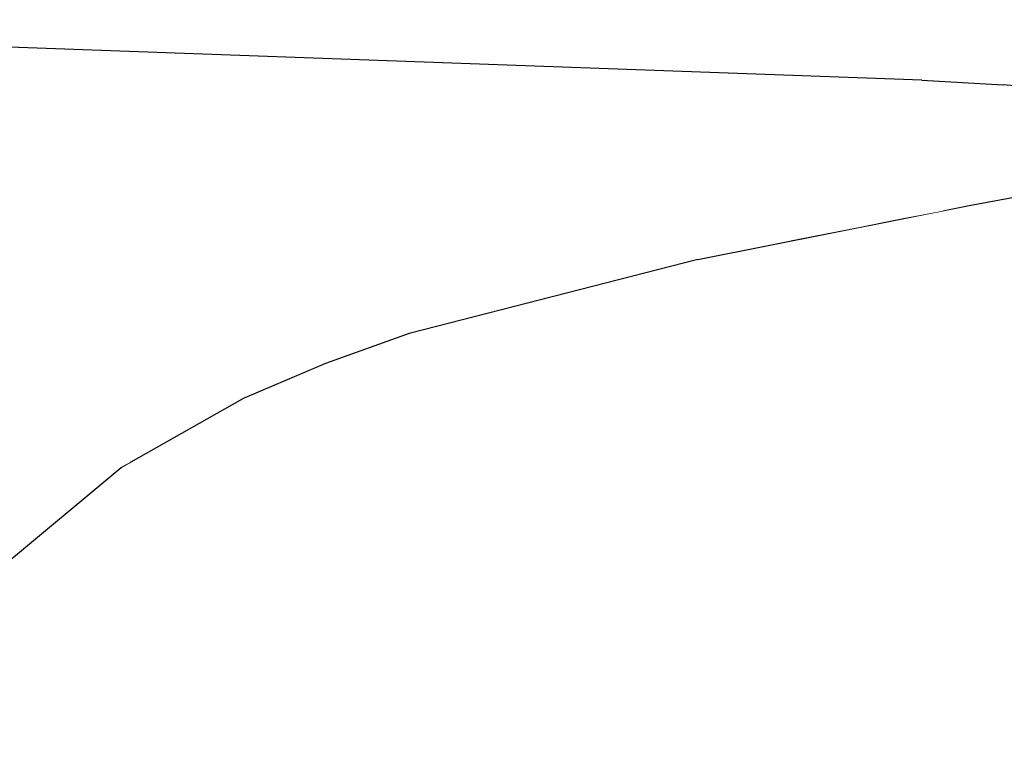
# Model space of a CAD drawing. Header units: millimetres. Extents: x -36478 to 31050, y -14815 to 11827.
# Tile 641 of 656: x -1551 to -1495, y 3860 to 3901. Entities that reach past the tile are written whole.
import ezdxf

# ---------------------------------------------------------------- set-up
doc = ezdxf.new("R2010")
doc.units = ezdxf.units.MM
doc.header["$MEASUREMENT"] = 0
doc.linetypes.add('Wipeout_Contour', pattern=[1000, 0, -1000])
for name, color, linetype in [('Nové_Interiér - nábytek', 7, 'Continuous'), ('Nové_Kóty - SP', 7, 'Continuous'), ('Nové_Výplně - Povrchové', 7, 'Continuous')]:
    doc.layers.add(name, color=color, linetype=linetype)
doc.styles.add('GENEROVANÝ_STYL_2', font='txt')
doc.dimstyles.new('GENEROVANÝ_STYL__1', dxfattribs={"dimtxt": 125, "dimasz": 190, "dimexe": 0.18, "dimexo": 300, "dimgap": 0, "dimtad": 1, "dimdec": 0, "dimzin": 0, "dimdsep": 46, "dimtxsty": 'GENEROVANÝ_STYL_2', "dimblk": 'ARROWHEAD_6', "dimblk1": 'ARROWHEAD_6', "dimblk2": 'ARROWHEAD_6', "dimcen": 0.09, "dimclrd": 1, "dimclre": 1, "dimclrt": 1, "dimazin": 0, "dimtfac": 1, "dimtdec": 4, "dimtmove": 0, "dimatfit": 3, "dimfxl": 1, "dimtolj": 1, "dimtzin": 0, "dimarcsym": 0})

# ---------------------------------------------------------------- blocks, each defined once
blk = doc.blocks.new('*D6333')
at = {"layer": 'Nové_Kóty - SP', "color": 1, "linetype": 'Continuous', "lineweight": 25}
for p, q in [((1592.495, 10900.318), (1592.495, 11050.318)), ((1692.495, 10800.318), (1492.495, 11000.318)), ((1779.995, 10900.318), (1292.495, 10900.318)), ((1592.495, 200), (1592.495, 10900.318)), ((1492.495, 300), (1692.495, 100)), ((1779.995, 200), (1292.495, 200)), ((1592.495, -398.512), (1592.495, 200))]:
    blk.add_line(p, q, dxfattribs=at)
at = {"layer": 'Nové_Kóty - SP', "color": 1, "lineweight": 25, "insert": (1567.495, 5289.016), "char_height": 125, "attachment_point": 7, "rotation": 90, "style": 'GENEROVANÝ_STYL_2'}
blk.add_mtext('\\A1;{\\pql;\\fArial|b0|i0|c0|p38;10\xa0700}', dxfattribs=at)
blk = doc.blocks.new('ARROWHEAD_6')
at = {"color": 0, "linetype": 'Continuous', "lineweight": 0}
for p, q in [((-0.5, -0.5), (0.5, 0.5)), ((0, 0), (-1, 0))]:
    blk.add_line(p, q, dxfattribs=at)
blk = doc.blocks.new('*D6426')
at = {"layer": 'Nové_Kóty - SP', "color": 1, "linetype": 'Continuous', "lineweight": 25}
for p, q in [((-3281.299, 5680), (-3081.299, 5480)), ((-2993.799, 5580), (-3481.299, 5580)), ((-3181.299, 3480), (-3181.299, 5580)), ((-3281.299, 3580), (-3081.299, 3380)), ((-2881.299, 3480), (-3368.799, 3480))]:
    blk.add_line(p, q, dxfattribs=at)
at = {"layer": 'Nové_Kóty - SP', "color": 1, "lineweight": 25, "insert": (-3206.299, 4316.286), "char_height": 125, "attachment_point": 7, "rotation": 90, "style": 'GENEROVANÝ_STYL_2'}
blk.add_mtext('\\A1;{\\pql;\\fArial|b0|i0|c0|p38;2\xa0100}', dxfattribs=at)
blk = doc.blocks.new('*D6432')
at = {"layer": 'Nové_Kóty - SP', "color": 1, "linetype": 'Continuous', "lineweight": 25}
for p, q in [((-4619.033, 6279.617), (-4819.033, 6479.617)), ((-4419.033, 6379.617), (-4906.533, 6379.617)), ((-4719.033, 3480), (-4719.033, 6379.617)), ((-4819.033, 3580), (-4619.033, 3380)), ((-4419.033, 3480), (-4906.533, 3480))]:
    blk.add_line(p, q, dxfattribs=at)
at = {"layer": 'Nové_Kóty - SP', "color": 1, "lineweight": 25, "char_height": 125, "attachment_point": 7, "rotation": 90, "style": 'GENEROVANÝ_STYL_2'}
for s, insert in [('\\A1;{\\pql;\\fArial|b0|i0|c0|p38;100}', (-4744.033, 5995.044)), ('\\A1;{\\pql;\\fArial|b0|i0|c0|p38;2\xa0900}', (-4744.033, 4573.808))]:
    blk.add_mtext(s, dxfattribs=dict(at, insert=insert))
blk = doc.blocks.new('*D6441')
at = {"layer": 'Nové_Kóty - SP', "color": 1, "linetype": 'Continuous', "lineweight": 25}
for p, q in [((-2766.077, 6230), (-2766.077, 6380)), ((-2666.077, 6130), (-2866.077, 6330)), ((-2466.077, 6230), (-2953.577, 6230)), ((-2766.077, 3480), (-2766.077, 6230)), ((-2866.077, 3580), (-2666.077, 3380)), ((-2666.077, 3330.351), (-2866.077, 3530.351)), ((-2466.077, 3480), (-2953.577, 3480))]:
    blk.add_line(p, q, dxfattribs=at)
at = {"layer": 'Nové_Kóty - SP', "color": 1, "lineweight": 25, "char_height": 125, "attachment_point": 7, "rotation": 90, "style": 'GENEROVANÝ_STYL_2'}
for s, insert in [('\\A1;{\\pql;\\fArial|b0|i0|c0|p38;2\xa0750}', (-2791.077, 4641.286)), ('\\A1;{\\pql;\\fArial|b0|i0|c0|p38;50}', (-2613.267, 3511.341))]:
    blk.add_mtext(s, dxfattribs=dict(at, insert=insert))

msp = doc.modelspace()

# ---------------------------------------------------------------- wipeouts: each hides what was drawn before it
at = {"color": 254, "linetype": 'Wipeout_Contour', "lineweight": 0, "ltscale": 12571.989107}
msp.add_wipeout([(-1499.693, 3897.696), (-1554.761, 3899.61), (-1552.567, 3899.608)], dxfattribs=at).dxf.layer = 'Nové_Výplně - Povrchové'
at = {"color": 254, "linetype": 'Wipeout_Contour', "lineweight": 0, "ltscale": 12512.900278}
msp.add_wipeout([(-1534.888, 3875.476), (-1547.463, 3873.56), (-1538.668, 3879.41)], dxfattribs=at).dxf.layer = 'Nové_Výplně - Povrchové'

# ---------------------------------------------------------------- next in the draw order: wipeouts: each hides what was drawn before it
at = {"color": 254, "linetype": 'Wipeout_Contour', "lineweight": 0, "ltscale": 12513.325797}
msp.add_wipeout([(-1534.888, 3875.476), (-1538.668, 3879.41), (-1525.918, 3882.481)], dxfattribs=at).dxf.layer = 'Nové_Výplně - Povrchové'
at = {"color": 254, "linetype": 'Wipeout_Contour', "lineweight": 0, "ltscale": 12512.694075}
msp.add_wipeout([(-1547.463, 3873.56), (-1554.372, 3868.201), (-1545.631, 3875.475)], dxfattribs=at).dxf.layer = 'Nové_Výplně - Povrchové'

# ---------------------------------------------------------------- next in the draw order: wipeouts: each hides what was drawn before it
at = {"color": 254, "linetype": 'Wipeout_Contour', "lineweight": 0, "ltscale": 12516.686037}
msp.add_wipeout([(-1547.463, 3873.56), (-1545.631, 3875.475), (-1538.668, 3879.41)], dxfattribs=at).dxf.layer = 'Nové_Výplně - Povrchové'

# ---------------------------------------------------------------- next in the draw order: wipeouts: each hides what was drawn before it
at = {"color": 254, "linetype": 'Wipeout_Contour', "lineweight": 0, "ltscale": 12505.444586}
msp.add_wipeout([(-1534.888, 3875.476), (-1553.965, 3864.925), (-1547.463, 3873.56)], dxfattribs=at).dxf.layer = 'Nové_Výplně - Povrchové'

# ---------------------------------------------------------------- next in the draw order: wipeouts: each hides what was drawn before it
at = {"color": 254, "linetype": 'Wipeout_Contour', "lineweight": 0, "ltscale": 12505.394111}
msp.add_wipeout([(-1553.965, 3864.925), (-1554.372, 3868.201), (-1547.463, 3873.56)], dxfattribs=at).dxf.layer = 'Nové_Výplně - Povrchové'

# ---------------------------------------------------------------- next in the draw order: wipeouts: each hides what was drawn before it
at = {"color": 254, "linetype": 'Wipeout_Contour', "lineweight": 0, "ltscale": 12491.779466}
msp.add_wipeout([(-1542.217, 3861.399), (-1553.965, 3864.925), (-1534.888, 3875.476)], dxfattribs=at).dxf.layer = 'Nové_Výplně - Povrchové'

# ---------------------------------------------------------------- next in the draw order: wipeouts: each hides what was drawn before it
at = {"color": 254, "linetype": 'Wipeout_Contour', "lineweight": 0, "ltscale": 12500.541282}
msp.add_wipeout([(-1525.918, 3882.481), (-1534.888, 3875.476), (-1501.514, 3880.14)], dxfattribs=at).dxf.layer = 'Nové_Výplně - Povrchové'
at = {"color": 254, "linetype": 'Wipeout_Contour', "lineweight": 0, "ltscale": 20863.713074}
msp.add_wipeout([(-1558.584, 3875.414), (-1559.954, 3868.588), (-1551.524, 3870.571), (-1545.631, 3875.475), (-1545.108, 3875.771)], dxfattribs=at).dxf.layer = 'Nové_Výplně - Povrchové'
at = {"color": 254, "linetype": 'Wipeout_Contour', "lineweight": 0, "ltscale": 12479.265027}
msp.add_wipeout([(-1542.217, 3861.399), (-1556.907, 3852.898), (-1553.965, 3864.925)], dxfattribs=at).dxf.layer = 'Nové_Výplně - Povrchové'

# ---------------------------------------------------------------- next in the draw order: wipeouts: each hides what was drawn before it
at = {"color": 254, "linetype": 'Wipeout_Contour', "lineweight": 0, "ltscale": 12495.985066}
msp.add_wipeout([(-1525.918, 3882.481), (-1501.514, 3880.14), (-1494.961, 3886.251)], dxfattribs=at).dxf.layer = 'Nové_Výplně - Povrchové'
at = {"color": 254, "linetype": 'Wipeout_Contour', "lineweight": 0, "ltscale": 12460.407421}
msp.add_wipeout([(-1542.157, 3849.443), (-1556.907, 3852.898), (-1542.217, 3861.399)], dxfattribs=at).dxf.layer = 'Nové_Výplně - Povrchové'

# ---------------------------------------------------------------- next in the draw order: wipeouts: each hides what was drawn before it
at = {"color": 254, "linetype": 'Wipeout_Contour', "lineweight": 0, "ltscale": 12512.041141}
msp.add_wipeout([(-1525.918, 3882.481), (-1504.803, 3887.421), (-1520.257, 3885.148)], dxfattribs=at).dxf.layer = 'Nové_Výplně - Povrchové'
at = {"color": 254, "linetype": 'Wipeout_Contour', "lineweight": 0, "ltscale": 12480.15304}
msp.add_wipeout([(-1534.888, 3875.476), (-1542.217, 3861.399), (-1506.453, 3870.949)], dxfattribs=at).dxf.layer = 'Nové_Výplně - Povrchové'

# ---------------------------------------------------------------- next in the draw order: wipeouts: each hides what was drawn before it
at = {"color": 254, "linetype": 'Wipeout_Contour', "lineweight": 0, "ltscale": 12482.763794}
msp.add_wipeout([(-1534.888, 3875.476), (-1506.453, 3870.949), (-1501.514, 3880.14)], dxfattribs=at).dxf.layer = 'Nové_Výplně - Povrchové'

# ---------------------------------------------------------------- next in the draw order: wipeouts: each hides what was drawn before it
at = {"color": 254, "linetype": 'Wipeout_Contour', "lineweight": 0, "ltscale": 12469.749916}
msp.add_wipeout([(-1494.961, 3886.251), (-1501.514, 3880.14), (-1462.021, 3879.49)], dxfattribs=at).dxf.layer = 'Nové_Výplně - Povrchové'
at = {"color": 254, "linetype": 'Wipeout_Contour', "lineweight": 0, "ltscale": 12520.38092}
msp.add_wipeout([(-1533.912, 3881.445), (-1529.11, 3883.169), (-1538.668, 3879.41)], dxfattribs=at).dxf.layer = 'Nové_Výplně - Povrchové'
at = {"color": 254, "linetype": 'Wipeout_Contour', "lineweight": 0, "ltscale": 12455.246986}
msp.add_wipeout([(-1542.217, 3861.399), (-1507.945, 3859.528), (-1506.453, 3870.949)], dxfattribs=at).dxf.layer = 'Nové_Výplně - Povrchové'

# ---------------------------------------------------------------- next in the draw order: wipeouts: each hides what was drawn before it
at = {"color": 254, "linetype": 'Wipeout_Contour', "lineweight": 0, "ltscale": 12496.106936}
msp.add_wipeout([(-1504.803, 3887.421), (-1488.681, 3888.414), (-1494.961, 3886.251)], dxfattribs=at).dxf.layer = 'Nové_Výplně - Povrchové'
at = {"color": 254, "linetype": 'Wipeout_Contour', "lineweight": 0, "ltscale": 12516.689795}
msp.add_wipeout([(-1529.11, 3883.169), (-1520.257, 3885.148), (-1525.918, 3882.481)], dxfattribs=at).dxf.layer = 'Nové_Výplně - Povrchové'
at = {"color": 254, "linetype": 'Wipeout_Contour', "lineweight": 0, "ltscale": 12452.804846}
msp.add_wipeout([(-1501.514, 3880.14), (-1506.453, 3870.949), (-1466.187, 3870.712)], dxfattribs=at).dxf.layer = 'Nové_Výplně - Povrchové'
at = {"color": 254, "linetype": 'Wipeout_Contour', "lineweight": 0, "ltscale": 12448.637829}
msp.add_wipeout([(-1542.217, 3861.399), (-1542.157, 3849.443), (-1507.945, 3859.528)], dxfattribs=at).dxf.layer = 'Nové_Výplně - Povrchové'

# ---------------------------------------------------------------- next in the draw order: wipeouts: each hides what was drawn before it
at = {"color": 254, "linetype": 'Wipeout_Contour', "lineweight": 0, "ltscale": 12518.762665}
msp.add_wipeout([(-1525.918, 3882.481), (-1538.668, 3879.41), (-1529.11, 3883.169)], dxfattribs=at).dxf.layer = 'Nové_Výplně - Povrchové'
at = {"color": 254, "linetype": 'Wipeout_Contour', "lineweight": 0, "ltscale": 12446.011433}
msp.add_wipeout([(-1501.514, 3880.14), (-1466.187, 3870.712), (-1462.021, 3879.49)], dxfattribs=at).dxf.layer = 'Nové_Výplně - Povrchové'
at = {"color": 254, "linetype": 'Wipeout_Contour', "lineweight": 0, "ltscale": 12426.837209}
msp.add_wipeout([(-1542.157, 3849.443), (-1523.592, 3845.706), (-1507.945, 3859.528)], dxfattribs=at).dxf.layer = 'Nové_Výplně - Povrchové'

# ---------------------------------------------------------------- next in the draw order: wipeouts: each hides what was drawn before it
at = {"color": 254, "linetype": 'Wipeout_Contour', "lineweight": 0, "ltscale": 12504.277707}
msp.add_wipeout([(-1504.803, 3887.421), (-1525.918, 3882.481), (-1494.961, 3886.251)], dxfattribs=at).dxf.layer = 'Nové_Výplně - Povrchové'
at = {"color": 254, "linetype": 'Wipeout_Contour', "lineweight": 0, "ltscale": 12425.960856}
msp.add_wipeout([(-1507.945, 3859.528), (-1467.312, 3859.673), (-1506.453, 3870.949)], dxfattribs=at).dxf.layer = 'Nové_Výplně - Povrchové'

# ---------------------------------------------------------------- next in the draw order: wipeouts: each hides what was drawn before it
at = {"color": 254, "linetype": 'Wipeout_Contour', "lineweight": 0, "ltscale": 12500.552852}
msp.add_wipeout([(-1504.803, 3887.421), (-1488.681, 3888.414), (-1496.982, 3890.503)], dxfattribs=at).dxf.layer = 'Nové_Výplně - Povrchové'
at = {"color": 254, "linetype": 'Wipeout_Contour', "lineweight": 0, "ltscale": 12422.641835}
msp.add_wipeout([(-1506.453, 3870.949), (-1467.312, 3859.673), (-1466.187, 3870.712)], dxfattribs=at).dxf.layer = 'Nové_Výplně - Povrchové'

# ---------------------------------------------------------------- next in the draw order: wipeouts: each hides what was drawn before it
at = {"color": 254, "linetype": 'Wipeout_Contour', "lineweight": 0, "ltscale": 12509.065555}
msp.add_wipeout([(-1496.982, 3890.503), (-1520.257, 3885.148), (-1504.803, 3887.421)], dxfattribs=at).dxf.layer = 'Nové_Výplně - Povrchové'
at = {"color": 254, "linetype": 'Wipeout_Contour', "lineweight": 0, "ltscale": 12399.359478}
msp.add_wipeout([(-1467.312, 3859.673), (-1507.945, 3859.528), (-1485.61, 3849.326)], dxfattribs=at).dxf.layer = 'Nové_Výplně - Povrchové'

# ---------------------------------------------------------------- next in the draw order: wipeouts: each hides what was drawn before it
at = {"color": 254, "linetype": 'Wipeout_Contour', "lineweight": 0, "ltscale": 12482.026427}
msp.add_wipeout([(-1496.982, 3890.503), (-1432.513, 3892.685), (-1479.939, 3893.695)], dxfattribs=at).dxf.layer = 'Nové_Výplně - Povrchové'
at = {"color": 254, "linetype": 'Wipeout_Contour', "lineweight": 0, "ltscale": 12516.679569}
msp.add_wipeout([(-1520.257, 3885.148), (-1529.11, 3883.169), (-1512.553, 3887.42)], dxfattribs=at).dxf.layer = 'Nové_Výplně - Povrchové'

# ---------------------------------------------------------------- next in the draw order: wipeouts: each hides what was drawn before it
at = {"color": 254, "linetype": 'Wipeout_Contour', "lineweight": 0, "ltscale": 12511.746903}
msp.add_wipeout([(-1512.553, 3887.42), (-1496.982, 3890.503), (-1520.257, 3885.148)], dxfattribs=at).dxf.layer = 'Nové_Výplně - Povrchové'

# ---------------------------------------------------------------- next in the draw order: wipeouts: each hides what was drawn before it
at = {"color": 254, "linetype": 'Wipeout_Contour', "lineweight": 0, "ltscale": 12561.521702}
msp.add_wipeout([(-1504.448, 3890.169), (-1557.271, 3892.891), (-1554.761, 3899.61)], dxfattribs=at).dxf.layer = 'Nové_Výplně - Povrchové'
at = {"color": 254, "linetype": 'Wipeout_Contour', "lineweight": 0, "ltscale": 12479.977127}
msp.add_wipeout([(-1496.982, 3890.503), (-1488.681, 3888.414), (-1432.513, 3892.685)], dxfattribs=at).dxf.layer = 'Nové_Výplně - Povrchové'

# ---------------------------------------------------------------- next in the draw order: wipeouts: each hides what was drawn before it
at = {"color": 254, "linetype": 'Wipeout_Contour', "lineweight": 0, "ltscale": 12545.752805}
msp.add_wipeout([(-1504.448, 3890.169), (-1554.761, 3899.61), (-1499.693, 3897.696)], dxfattribs=at).dxf.layer = 'Nové_Výplně - Povrchové'

# ---------------------------------------------------------------- next in the draw order: wipeouts: each hides what was drawn before it
at = {"color": 254, "linetype": 'Wipeout_Contour', "lineweight": 0, "ltscale": 16674.567607}
msp.add_wipeout([(-1499.693, 3897.696), (-1466.357, 3895.168), (-1466.17, 3895.188), (-1495.027, 3897.428)], dxfattribs=at).dxf.layer = 'Nové_Výplně - Povrchové'
at = {"color": 254, "linetype": 'Wipeout_Contour', "lineweight": 0, "ltscale": 20888.331912}
msp.add_wipeout([(-1558.584, 3875.414), (-1545.108, 3875.771), (-1538.668, 3879.41), (-1535.522, 3880.756), (-1557.271, 3892.891)], dxfattribs=at).dxf.layer = 'Nové_Výplně - Povrchové'
at = {"color": 254, "linetype": 'Wipeout_Contour', "lineweight": 0, "ltscale": 12509.365499}
msp.add_wipeout([(-1504.448, 3890.169), (-1500.51, 3889.804), (-1498.426, 3890.217)], dxfattribs=at).dxf.layer = 'Nové_Výplně - Povrchové'

# ---------------------------------------------------------------- next in the draw order: wipeouts: each hides what was drawn before it
at = {"color": 254, "linetype": 'Wipeout_Contour', "lineweight": 0, "ltscale": 12502.44086}
msp.add_wipeout([(-1499.693, 3897.696), (-1475.245, 3894.204), (-1466.357, 3895.168)], dxfattribs=at).dxf.layer = 'Nové_Výplně - Povrchové'

# ---------------------------------------------------------------- next in the draw order: wipeouts: each hides what was drawn before it
at = {"color": 254, "linetype": 'Wipeout_Contour', "lineweight": 0, "ltscale": 25013.251505}
msp.add_wipeout([(-1504.448, 3890.169), (-1498.426, 3890.217), (-1496.982, 3890.503), (-1479.939, 3893.695), (-1475.245, 3894.204), (-1499.693, 3897.696)], dxfattribs=at).dxf.layer = 'Nové_Výplně - Povrchové'

# ---------------------------------------------------------------- next in the draw order: wipeouts: each hides what was drawn before it
at = {"color": 254, "linetype": 'Wipeout_Contour', "lineweight": 0, "ltscale": 12511.023643}
msp.add_wipeout([(-1504.448, 3890.169), (-1507.252, 3888.469), (-1503.248, 3889.262)], dxfattribs=at).dxf.layer = 'Nové_Výplně - Povrchové'

# ---------------------------------------------------------------- next in the draw order: wipeouts: each hides what was drawn before it
at = {"color": 254, "linetype": 'Wipeout_Contour', "lineweight": 0, "ltscale": 29225.865239}
msp.add_wipeout([(-1504.448, 3890.169), (-1557.271, 3892.891), (-1535.522, 3880.756), (-1533.912, 3881.445), (-1529.11, 3883.169), (-1512.553, 3887.42), (-1507.252, 3888.469)], dxfattribs=at).dxf.layer = 'Nové_Výplně - Povrchové'

# ---------------------------------------------------------------- next in the draw order: wipeouts: each hides what was drawn before it
at = {"color": 254, "linetype": 'Wipeout_Contour', "lineweight": 0, "ltscale": 12509.816841}
msp.add_wipeout([(-1500.51, 3889.804), (-1504.448, 3890.169), (-1503.248, 3889.262)], dxfattribs=at).dxf.layer = 'Nové_Výplně - Povrchové'

# ---------------------------------------------------------------- next in the draw order: wipeouts: each hides what was drawn before it
at = {"color": 254, "linetype": 'Wipeout_Contour', "lineweight": 0, "ltscale": 120221.199004}
msp.add_wipeout([(-3462.821, 4490), (-3435.726, 4490), (-3428.726, 4490), (-3428.726, 4470), (-3435.726, 4470), (-3462.821, 4470), (-3462.821, 3480.38), (-2611, 3480.38), (-2611, 4630), (-931.159, 4630), (-931.159, 4205), (-966.159, 4205), (-966.159, 3490), (-961.159, 3490), (-961.159, 3480.38), (-850.076, 3480.38), (-850.076, 4330), (-880.076, 4330), (-880.076, 4355), (-850.054, 4355), (-850.054, 6130), (-850.076, 6130), (-850.076, 6480), (-3462.821, 6480)], dxfattribs=at).dxf.layer = 'Nové_Výplně - Povrchové'

# ---------------------------------------------------------------- next in the draw order: linework, layer by layer
at = {"layer": 'Nové_Interiér - nábytek', "color": 1, "linetype": 'Continuous', "lineweight": 25}
for p, q in [((-1512.553, 3887.42), (-1529.11, 3883.169)), ((-1529.11, 3883.169), (-1533.912, 3881.445)), ((-1533.912, 3881.445), (-1538.668, 3879.41)), ((-1545.631, 3875.475), (-1538.668, 3879.41)), ((-1554.372, 3868.201), (-1545.631, 3875.475))]:
    msp.add_line(p, q, dxfattribs=at)

# ---------------------------------------------------------------- next in the draw order: wipeouts: each hides what was drawn before it
at = {"color": 254, "linetype": 'Wipeout_Contour', "lineweight": 0, "ltscale": 172462.925567}
msp.add_wipeout([(-1561.214, 3899.696), (-1552.567, 3899.608), (-1499.693, 3897.696), (-1495.027, 3897.428), (-1466.17, 3895.188), (-1443.057, 3897.696), (-1404.409, 3899.61), (-1364.379, 3900.156), (-1310.376, 3900.204), (-1268.748, 3899.608), (-1228.248, 3897.428), (-1189.372, 3892.685), (-1167.019, 3889.038), (-1167.019, 3902.949), (-1177.254, 3903.271), (-1212.644, 3906.516), (-1245.435, 3912.888), (-1273.38, 3923.401), (-1295.392, 3939.42), (-1310.482, 3960.882), (-1314.99, 4000.892), (-1316.621, 4037.405), (-1315.341, 4073.142), (-1311.113, 4110.818), (-1303.9, 4153.149), (-1293.664, 4202.853), (-1293.187, 4205), (-1409.56, 4205), (-1408.554, 4199.249), (-1399.938, 4147.897), (-1393.916, 4105.422), (-1390.609, 4068.651), (-1390.136, 4034.418), (-1392.617, 3999.552), (-1398.17, 3960.882), (-1413.573, 3939.062), (-1440.007, 3923.401), (-1462.716, 3916.359), (-1475.249, 3912.888), (-1517.067, 3906.516), (-1561.214, 3903.413)], dxfattribs=at).dxf.layer = 'Nové_Výplně - Povrchové'

# ---------------------------------------------------------------- next in the draw order: linework, layer by layer
at = {"layer": 'Nové_Interiér - nábytek', "color": 1, "linetype": 'Continuous', "lineweight": 25}
for p, q in [((-1499.693, 3897.696), (-1552.567, 3899.608)), ((-1499.693, 3897.696), (-1495.027, 3897.428)), ((-1466.17, 3895.188), (-1495.027, 3897.428)), ((-1496.982, 3890.503), (-1479.939, 3893.695)), ((-1512.553, 3887.42), (-1496.982, 3890.503))]:
    msp.add_line(p, q, dxfattribs=at)

# ---------------------------------------------------------------- next in the draw order: dimensions: what is measured, and where the dimension line sits
at = {"layer": 'Nové_Kóty - SP', "color": 1, "linetype": 'Continuous', "lineweight": 25}
for base, p1, p2, picture, middle in [((1592.495, 10900.318), (-1010.077, 200), (-4354.78, 10900.318), '*D6333', (1504.995, 5551.369)), ((-4719.033, 6379.617), (-849.792, 3480), (-4695.761, 6379.617), '*D6432', (-4806.533, 4788.514)), ((-2766.077, 6230), (-849.792, 3480), (-849.792, 6230), '*D6441', (-2853.577, 4855.992)), ((-3181.299, 5580), (-849.792, 3480), (-3488.33, 5580), '*D6426', (-3268.799, 4530.992))]:
    dim = msp.add_linear_dim(base=base, p1=p1, p2=p2, angle=90, dimstyle='GENEROVANÝ_STYL__1', dxfattribs=at)
    dim.commit()
    dim.dimension.update_dxf_attribs({"geometry": picture, "text_midpoint": middle, "dimtype": 160, "text_rotation": 90})

doc.saveas('drawing.dxf')
